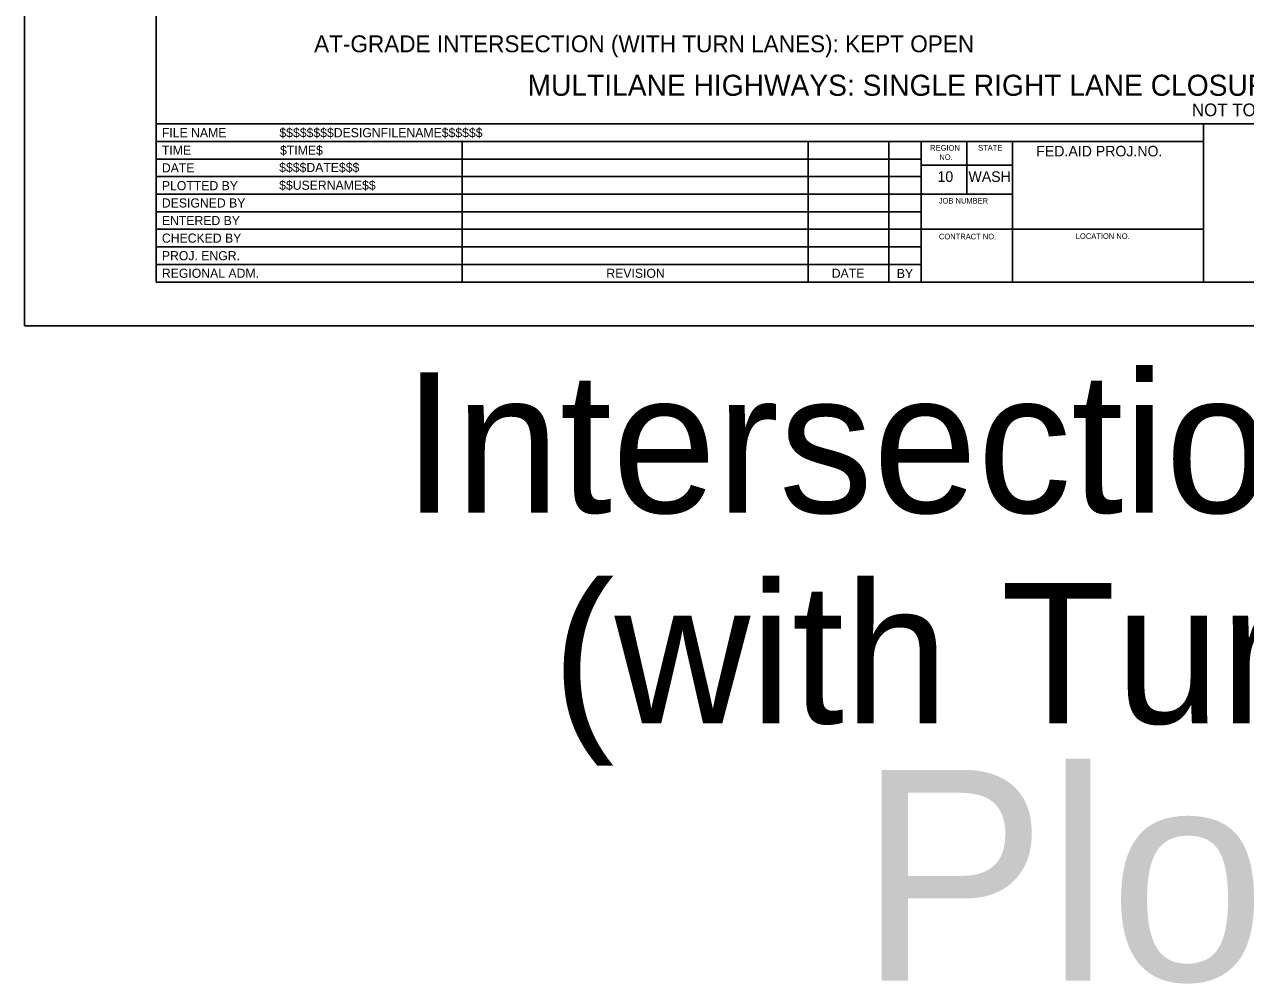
# Model space of a CAD drawing. Extents: x 99958 to 100176, y 99935 to 100011.
# Drawn here: x 100059.06 to 100067.76, y 99995.01 to 100001.83 of the extents above; entities that cross this region are included whole.
import ezdxf

# ---------------------------------------------------------------- set-up
doc = ezdxf.new("R2010")
doc.units = 0
for name, color, linetype in [('SH_DE_DetailHeading1Text', 7, 'Continuous'), ('SH_DE_DetailHeading2Text', 7, 'Continuous'), ('SH_GI_PlotLimits', 7, 'Continuous'), ('SH_GI_SheetBorder', 7, 'Continuous'), ('SH_GI_SheetLocationText', 7, 'Continuous'), ('SH_GI_SheetTextInCells', 7, 'Continuous'), ('SH_GI_TitleBlockText', 7, 'Continuous')]:
    doc.layers.add(name, color=color, linetype=linetype)

msp = doc.modelspace()

# ---------------------------------------------------------------- linework, layer by layer
at = {"layer": 'SH_GI_PlotLimits'}
msp.add_lwpolyline([(100059.0625, 99999.6875), (100076.0625, 99999.6875), (100076.0625, 100010.6875), (100059.0625, 100010.6875)], close=True, dxfattribs=at)
at = {"layer": 'SH_GI_SheetBorder'}
for p, q in [((100060, 100010.375), (100060, 100000)), ((100060, 100001.1259), (100075.75, 100001.1259)), ((100067.4566, 100000), (100067.4566, 100001.1259)), ((100060, 100001.0008), (100067.4566, 100001.0008)), ((100062.179, 100001.0008), (100062.179, 100000)), ((100064.641, 100001.0008), (100064.641, 100000)), ((100065.2164, 100001.0008), (100065.2164, 100000)), ((100065.4451, 100001.0008), (100065.4451, 100000)), ((100065.7719, 100000.6255), (100065.7719, 100001.0008)), ((100066.0956, 100000), (100066.0956, 100001.0008)), ((100060, 100000.8757), (100062.1821, 100000.8757)), ((100062.1821, 100000.8757), (100065.4466, 100000.8757)), ((100066.0958, 100000.831), (100065.4466, 100000.831)), ((100060, 100000.7506), (100062.1821, 100000.7506)), ((100062.1821, 100000.7506), (100065.4466, 100000.7506)), ((100060, 100000.6255), (100065.4466, 100000.6255)), ((100066.0958, 100000.6255), (100065.4466, 100000.6255)), ((100060, 100000.5004), (100065.4466, 100000.5004)), ((100060, 100000.3753), (100065.4466, 100000.3753)), ((100067.4566, 100000.3753), (100065.4466, 100000.3753)), ((100060, 100000.2502), (100065.4466, 100000.2502)), ((100060, 100000.1251), (100065.4466, 100000.1251)), ((100060, 100000), (100075.75, 100000))]:
    msp.add_line(p, q, dxfattribs=at)

# ---------------------------------------------------------------- texts
at = {"layer": 'SH_DE_DetailHeading1Text'}
for s, height, p in [('MULTILANE HIGHWAYS: SINGLE RIGHT LANE CLOSURE (45+ MPH, MAINTAIN EXISTING SPEED LIMIT)', 0.15, (100062.6439, 100001.3259)), ('NOT TO SCALE', 0.09, (100067.3727, 100001.1809))]:
    msp.add_text(s, height=height, rotation=360, dxfattribs=at).set_placement(p)
at = {"layer": 'SH_DE_DetailHeading2Text'}
msp.add_text('AT-GRADE INTERSECTION (WITH TURN LANES): KEPT OPEN', height=0.12, rotation=360, dxfattribs=at).set_placement((100061.1244, 100001.6359))
at = {"layer": 'SH_GI_SheetLocationText'}
for s, height, p in [('Intersections, ML Hwy', 1, (100061.7579, 99998.3571)), ('(with Turn Lanes)', 1, (100062.8179, 99996.8571)), ('Plot 4', 1.5, (100065.0007, 99995.0267))]:
    msp.add_text(s, height=height, dxfattribs=at).set_placement(p)
at = {"layer": 'SH_GI_SheetTextInCells'}
for s, height, p in [('FILE NAME', 0.06505, (100060.041, 100001.0308)), ('TIME', 0.06505, (100060.041, 100000.9057)), ('REGION', 0.04003, (100065.5099, 100000.9352)), ('STATE', 0.04003, (100065.8511, 100000.9357)), ('FED.AID PROJ.NO.', 0.07506, (100066.2652, 100000.8945)), ('NO.', 0.04003, (100065.5752, 100000.869)), ('DATE', 0.06505, (100060.041, 100000.7806)), ('10', 0.07506, (100065.5621, 100000.7131)), ('WASH', 0.07506, (100065.7826, 100000.7131)), ('PLOTTED BY', 0.06505, (100060.041, 100000.6538)), ('DESIGNED BY', 0.065052, (100060.041, 100000.5304)), ('JOB NUMBER', 0.04003, (100065.5712, 100000.5587)), ('ENTERED BY', 0.06505, (100060.041, 100000.4053)), ('CHECKED BY', 0.06505, (100060.041, 100000.2802)), ('LOCATION NO.', 0.040032, (100066.5465, 100000.3067)), ('CONTRACT NO.', 0.040032, (100065.5725, 100000.3037)), ('PROJ. ENGR.', 0.065052, (100060.041, 100000.1551)), ('REGIONAL ADM.', 0.065052, (100060.041, 100000.03)), ('REVISION', 0.06505, (100063.2048, 100000.03)), ('DATE', 0.06505, (100064.8091, 100000.03)), ('BY', 0.06505, (100065.2725, 100000.0285))]:
    msp.add_text(s, height=height, dxfattribs=at).set_placement(p)
at = {"layer": 'SH_GI_TitleBlockText'}
for s, height, p in [('$$$$$$$$DESIGNFILENAME$$$$$$', 0.065052, (100060.8775, 100001.0308)), ('$TIME$', 0.06505, (100060.882, 100000.9059)), ('$$$$DATE$$$', 0.065052, (100060.8759, 100000.7835)), ('$$USERNAME$$', 0.065052, (100060.8759, 100000.6567))]:
    msp.add_text(s, height=height, dxfattribs=at).set_placement(p)

doc.saveas('drawing.dxf')
